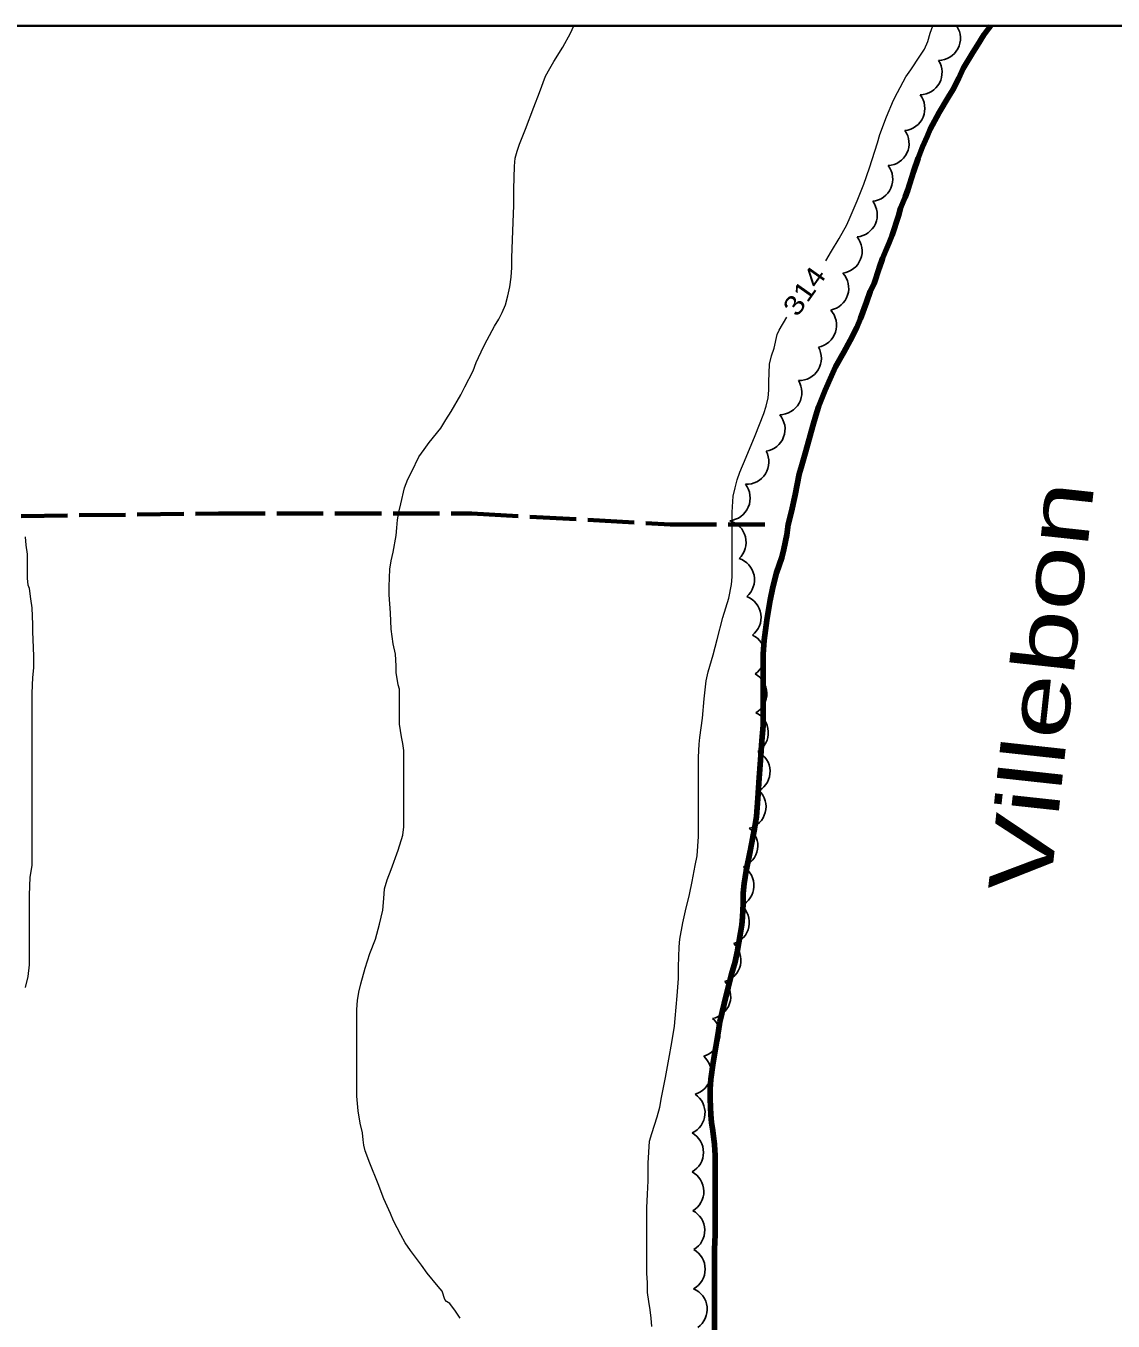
# Model space of a CAD drawing. Extents: x 240591 to 242335, y 5323482 to 5326937.
# Drawn here: x 242018.5 to 242186.8, y 5326169.4 to 5326369.9 of the extents above; entities that cross this region are included whole.
import ezdxf

# ---------------------------------------------------------------- set-up
doc = ezdxf.new("R2010")
doc.units = 0
doc.header["$LTSCALE"] = 1.2
doc.linetypes.add('DASH_DOUBLE_DOT', pattern=[9.2, 5, -1.2, 0.3, -1.2, 0.3, -1.2])
doc.linetypes.add('LONG_DASHED', pattern=[7.5, 6, -1.5])
for name, color, linetype, lineweight in [('2', 7, 'Continuous', 13), ('22', 7, 'LONG_DASHED', 70), ('4', 7, 'DASH_DOUBLE_DOT', 53), ('44', 7, 'Continuous', 25), ('60', 7, 'Continuous', 35)]:
    doc.layers.add(name, color=color, linetype=linetype, lineweight=lineweight)

msp = doc.modelspace()

# ---------------------------------------------------------------- linework, layer by layer
at = {"layer": '2', "linetype": 'LONG_DASHED'}
for points in [[(242095.8, 5326353.9), (242097.1, 5326357.3), (242098, 5326359.6), (242098.9, 5326362.1), (242099.6, 5326363.3), (242100.2, 5326364.4), (242101.6, 5326366.6), (242102.8, 5326368.8), (242103.3, 5326369.9)], [(242142.3, 5326333.5), (242143.2, 5326335), (242144.4, 5326337), (242145.6, 5326339.1), (242146.1, 5326340.3), (242147.2, 5326342.8), (242148.2, 5326345.4), (242149.1, 5326347.9), (242149.5, 5326349.2), (242150.3, 5326351.8), (242150.7, 5326353.1), (242151.7, 5326355.8), (242152.8, 5326358.4), (242153.4, 5326359.6), (242154.7, 5326362), (242155.5, 5326363.1), (242156.9, 5326365.2), (242157.6, 5326366.3), (242158.1, 5326367.5), (242158.5, 5326368.8), (242158.9, 5326369.9)], [(242083.3, 5326172.7), (242082.9, 5326174), (242082.3, 5326174.7), (242080.6, 5326176.8), (242079.7, 5326178), (242078, 5326180.3), (242077.2, 5326181.5), (242076.5, 5326182.7), (242075.4, 5326184.9), (242074.9, 5326186), (242073.9, 5326188.3), (242073, 5326190.6), (242071.7, 5326193.8), (242071, 5326195.7), (242070.8, 5326196.6), (242070.7, 5326197.4), (242070.6, 5326198.5), (242070.2, 5326200), (242069.9, 5326201.9), (242069.7, 5326204.2), (242069.7, 5326205.2), (242069.7, 5326208.5), (242069.7, 5326211.9), (242069.7, 5326214.8), (242069.7, 5326217.6), (242069.8, 5326219), (242070, 5326220.3), (242070.3, 5326221.6), (242071, 5326224), (242071.7, 5326226.3), (242072.6, 5326228.5), (242073.2, 5326230.8), (242073.7, 5326233), (242073.9, 5326234.8), (242074, 5326236.3), (242074.4, 5326237.7), (242075, 5326239.3), (242076.1, 5326242.3), (242076.8, 5326244.6), (242077, 5326245.9), (242077, 5326247.2), (242077, 5326248.6), (242077, 5326252.2), (242077, 5326255.3), (242077, 5326257.7), (242076.8, 5326258.8), (242076.6, 5326259.8), (242076.3, 5326261.8), (242076.3, 5326262.7), (242076.3, 5326265.2), (242076.3, 5326267.2), (242076.1, 5326267.9), (242075.8, 5326269.8), (242075.8, 5326270.8), (242075.7, 5326272.6), (242075.3, 5326274.2), (242075, 5326276.5), (242074.9, 5326279), (242074.7, 5326281.8), (242074.7, 5326283.1), (242074.8, 5326285.8), (242075, 5326287.1), (242075.3, 5326288.4), (242075.8, 5326291), (242075.9, 5326292.2), (242076, 5326293.4), (242076.2, 5326294.6), (242076.5, 5326295.9), (242077.1, 5326298.4), (242077.6, 5326299.7), (242078.2, 5326300.9), (242079.3, 5326303.2), (242080.1, 5326304.3), (242080.9, 5326305.4), (242082.7, 5326307.6), (242083.5, 5326308.9), (242084.3, 5326310.2), (242085.8, 5326312.8), (242086.4, 5326314), (242087.7, 5326316.5), (242088.2, 5326317.8), (242089.3, 5326320.2), (242089.9, 5326321.3), (242091, 5326323.4), (242091.7, 5326324.5), (242092.2, 5326325.5), (242092.7, 5326326.7), (242093.1, 5326328.1), (242093.4, 5326329.5), (242093.6, 5326331), (242093.7, 5326332.5), (242093.7, 5326334), (242093.8, 5326336.8), (242093.9, 5326339.5), (242094, 5326342.1), (242094, 5326344.6), (242094.1, 5326348.2), (242094.2, 5326349.4), (242094.5, 5326350.5), (242094.9, 5326351.6), (242095.8, 5326353.9)], [(242114.8, 5326191.1), (242114.8, 5326193.8), (242115, 5326197.2), (242115.4, 5326198.4), (242115.8, 5326199.7), (242116.2, 5326201), (242116.6, 5326202.5), (242116.9, 5326204), (242117.5, 5326207.1), (242118, 5326209.9), (242118.5, 5326212.5), (242118.9, 5326215), (242119, 5326216.2), (242119.3, 5326219.7), (242119.5, 5326222.4), (242119.5, 5326224.2), (242119.6, 5326227.3), (242119.7, 5326228.5), (242120.2, 5326231), (242120.6, 5326232.9), (242121.2, 5326235.4), (242121.6, 5326237.4), (242122.1, 5326239.9), (242122.4, 5326241.4), (242122.5, 5326242.9), (242122.6, 5326244.4), (242122.6, 5326247.6), (242122.6, 5326250.6), (242122.6, 5326253.7), (242122.6, 5326256.7), (242122.7, 5326258.7), (242122.8, 5326259.7), (242123.2, 5326262.7), (242123.5, 5326265.7), (242123.8, 5326268.5), (242124.1, 5326269.9), (242124.9, 5326272.5), (242125.5, 5326274.9), (242126.4, 5326278.3), (242127.3, 5326281.3), (242127.7, 5326283.4), (242127.8, 5326284.6), (242127.8, 5326285.7), (242127.8, 5326289.4), (242127.8, 5326292), (242127.8, 5326294.6), (242128, 5326297.1), (242128.3, 5326298.4), (242128.6, 5326299.6), (242129, 5326300.8), (242130, 5326303.1), (242131.4, 5326306.5), (242132.7, 5326309.9), (242133.1, 5326311), (242133.4, 5326312.3), (242133.5, 5326313.5), (242133.5, 5326314.8), (242133.6, 5326317.5), (242133.9, 5326318.8), (242134.3, 5326320), (242134.8, 5326322.1), (242135.1, 5326322.8), (242136.3, 5326324.8)], [(242018.4, 5326221), (242018.8, 5326222.7), (242019, 5326224.5), (242019, 5326226.2), (242019, 5326229), (242019, 5326232.2), (242019, 5326235.3), (242019.1, 5326238.1), (242019.4, 5326239.9), (242019.4, 5326241.6), (242019.4, 5326243.2), (242019.4, 5326246.1), (242019.4, 5326248.8), (242019.4, 5326252), (242019.4, 5326255.2), (242019.4, 5326258), (242019.4, 5326260.8), (242019.4, 5326264), (242019.4, 5326266.6), (242019.5, 5326269), (242019.7, 5326270.5), (242019.7, 5326272.3), (242019.6, 5326274.9), (242019.5, 5326276.1), (242019.5, 5326277.2), (242019.4, 5326279.8), (242019.2, 5326281.2), (242019, 5326282.8), (242018.8, 5326283.3), (242018.7, 5326284.4), (242018.7, 5326285.7), (242018.7, 5326288.1), (242018.5, 5326289.5), (242018.4, 5326290.8)]]:
    msp.add_lwpolyline(points, dxfattribs=at)
at = {"layer": '2'}
for points in [[(242115.4, 5326168.5), (242115.3, 5326169.8), (242115.1, 5326171.1), (242114.9, 5326172.4), (242114.7, 5326173.8), (242114.7, 5326175.3), (242114.6, 5326176.8), (242114.6, 5326179.5), (242114.6, 5326183.2), (242114.6, 5326186.9), (242114.7, 5326189), (242114.8, 5326191.1)], [(242085.7, 5326169.8), (242085, 5326170.9), (242084.1, 5326172.1), (242083.6, 5326172.4), (242083.3, 5326172.7)]]:
    msp.add_lwpolyline(points, dxfattribs=at)
at = {"layer": '22'}
msp.add_lwpolyline([(241701.4, 5326295.6), (241736.9, 5326294.6), (241771.9, 5326293.2), (241800.5, 5326294), (241817.4, 5326294.5), (241840.4, 5326293.6), (241879.8, 5326293), (241918.1, 5326294.6), (241941.4, 5326296.7), (241973.2, 5326295), (242008.7, 5326293.9), (242048.3, 5326294.4), (242087.5, 5326294.4), (242118.2, 5326292.7), (242132.9, 5326292.7)], dxfattribs=at)
at = {"layer": '4', "linetype": 'Continuous', "lineweight": 90}
for points in [[(242167.8, 5326369.9), (242167.6, 5326369.6), (242166.8, 5326368.5), (242165.8, 5326366.9), (242165.1, 5326365.8), (242163.6, 5326363.3), (242162.9, 5326361.8), (242162, 5326360), (242161.3, 5326358.9), (242159.9, 5326356.5), (242158.5, 5326353.9), (242158, 5326352.8), (242157.3, 5326351.2), (242156.6, 5326349.4), (242155.9, 5326347.3), (242155, 5326344.5), (242154.6, 5326343.4), (242153.9, 5326341.7), (242153.6, 5326340.5), (242152.6, 5326337.5), (242152.1, 5326336.2), (242151.6, 5326335.1), (242151.1, 5326333.9), (242150.6, 5326332.4), (242149.8, 5326330), (242149.2, 5326328.8), (242148.6, 5326327.1), (242147.7, 5326324.6), (242147.1, 5326323.2), (242146.1, 5326321.2), (242145.1, 5326319.4), (242143.8, 5326317.1), (242143.2, 5326315.7), (242142.2, 5326313.5), (242141.2, 5326310.9), (242140.8, 5326309.6), (242140.3, 5326308), (242139.5, 5326305), (242139.1, 5326303.7), (242138.6, 5326301.9), (242138.2, 5326300.5), (242137.6, 5326297.3), (242137, 5326294.7), (242136.5, 5326292.7), (242136.3, 5326291.1), (242135.8, 5326288.9), (242135.5, 5326287.6), (242134.7, 5326285.2), (242134.1, 5326283), (242133.7, 5326281), (242133.4, 5326279.2), (242133.2, 5326277.9), (242132.8, 5326274.8), (242132.6, 5326272.6), (242132.6, 5326271.3), (242132.6, 5326268.4), (242132.6, 5326265.8), (242132.6, 5326263), (242132.6, 5326261.6), (242132.4, 5326259.2), (242132.2, 5326256.2), (242132, 5326253.5), (242131.8, 5326250.3), (242131.6, 5326247.5), (242131.3, 5326245.6), (242131, 5326244.3), (242130.6, 5326242.1), (242130, 5326239.1), (242129.7, 5326237.1), (242129.5, 5326235.6), (242129.5, 5326234), (242129.4, 5326231.9), (242129.3, 5326230.7), (242129.1, 5326229.5), (242128.6, 5326226.5), (242128.3, 5326225), (242127.7, 5326223.1), (242127.2, 5326221), (242126.6, 5326218.5), (242125.9, 5326215.7)], [(242125.9, 5326215.7), (242125.7, 5326214.3), (242125.3, 5326211.8), (242124.9, 5326209.4), (242124.5, 5326206.8), (242124.4, 5326205.3), (242124.4, 5326203.7), (242124.5, 5326201.3), (242124.6, 5326200.1), (242124.8, 5326198.8), (242125.1, 5326196.7), (242125.2, 5326195), (242125.2, 5326193.5), (242125.2, 5326191.5), (242125.2, 5326188.7), (242125.2, 5326185.4), (242125.2, 5326182.7), (242125.1, 5326180.5), (242125.1, 5326178), (242125.1, 5326175.9), (242125.1, 5326173.3), (242125.1, 5326170.2), (242125.1, 5326167.5)]]:
    msp.add_lwpolyline(points, dxfattribs=at)
at = {"layer": '44'}
for centre, radius, start, end in [((242129.966, 5326260.455), 3.45, 302.31804, 64.14704), ((242130.229, 5326254.459), 3.462, 300.94925, 62.83752), ((242129.615, 5326249.006), 3.451, 284.17869, 46.04413), ((242128.36, 5326242.938), 3.438, 290.61273, 52.34461), ((242127.746, 5326236.793), 3.449, 296.2301, 58.06408), ((242127.026, 5326231.086), 3.445, 287.46381, 49.35661), ((242125.737, 5326225.255), 3.446, 285.88789, 47.60928), ((242124.152, 5326219.603), 3.443, 280.67681, 42.75406), ((242122.475, 5326213.67), 3.445, 286.10026, 47.76773), ((242121.12, 5326207.801), 3.447, 286.17063, 47.92569), ((242120.182, 5326201.623), 3.438, 294.72804, 56.48918), ((242119.927, 5326195.491), 3.453, 298.97866, 60.64127), ((242119.986, 5326189.427), 3.445, 300.22475, 62.05916), ((242120.126, 5326183.396), 3.446, 300.60574, 62.43916)]:
    msp.add_arc(centre, radius, start, end, dxfattribs=at)
for centre, major_axis, ratio, start_param, end_param in [((242159.755, 5326367.971), (0.683, 3.352), 0.999931, 3.3499434, 5.5021564), ((242156.88, 5326362.687), (3.042, -1.623), 0.99973, 5.2168515, 7.344581), ((242154.207, 5326357.127), (-0.445, 3.418), 0.999995, 3.1206558, 5.2430888), ((242151.764, 5326351.704), (-0.296, 3.438), 0.999995, 3.1180956, 5.2429981), ((242149.243, 5326346.168), (3.156, -1.383), 0.999912, 5.2235303, 7.3487009), ((242146.841, 5326340.65), (3.037, -1.63), 0.999389, 5.3002867, 7.4279216), ((242144.506, 5326335.036), (3.205, -1.263), 0.999994, 5.2167743, 7.3452909), ((242142.43, 5326329.278), (2.927, -1.808), 0.999928, 5.4560153, 7.5852843), ((242140.521, 5326323.564), (3.144, -1.457), 0.999689, 5.3344671, 7.4572683), ((242138.188, 5326318.427), (2.457, -2.42), 0.999928, 5.4614431, 7.587316), ((242135.164, 5326313.151), (3.029, -1.656), 0.999648, 5.2170863, 7.3423511), ((242132.55, 5326307.456), (3.239, -1.21), 0.999912, 5.2237511, 7.3469565), ((242130.05, 5326302.394), (2.868, -1.929), 0.996961, 5.2507573, 7.3741954), ((242127.075, 5326296.792), (2.623, -2.365), 0.999963, 5.5496452, 7.6742577), ((242126.533, 5326289.955), (3.434, -0.295), 0.999962, 5.5468427, 7.6734693), ((242127.831, 5326284.149), (3.377, 0.712), 0.997568, 5.2148713, 7.3376356), ((242128.863, 5326278.319), (3.444, -0.021), 0.999829, 5.3695835, 7.4987931), ((242129.481, 5326272.462), (3.438, 0.254), 0.999448, 5.218472, 7.3402154), ((242129.742, 5326266.542), (3.448, 0.058), 0.999333, 5.220268, 7.3454275), ((242120.174, 5326177.416), (3.466, -0.01), 0.998931, 5.2166035, 7.3421703), ((242120.497, 5326171.188), (3.464, 0.072), 0.999503, 5.3118832, 7.4351143)]:
    msp.add_ellipse(centre, major_axis=major_axis, ratio=ratio, start_param=start_param, end_param=end_param, dxfattribs=at)
at = {"layer": '60'}
msp.add_lwpolyline([(240610.8, 5326369.9), (242301.7, 5326369.9), (242301.7, 5323502.5), (240610.8, 5323502.5)], close=True, dxfattribs=at)

# ---------------------------------------------------------------- texts
at = {"layer": '2', "width": 1.2}
msp.add_text('314', height=3, rotation=54.739, dxfattribs=at).set_placement((242137.9, 5326324.7))
at = {"layer": '4', "width": 1.4}
msp.add_text('Villebon', height=9.6, rotation=83.803, dxfattribs=at).set_placement((242177, 5326235.3))

doc.saveas('drawing.dxf')
